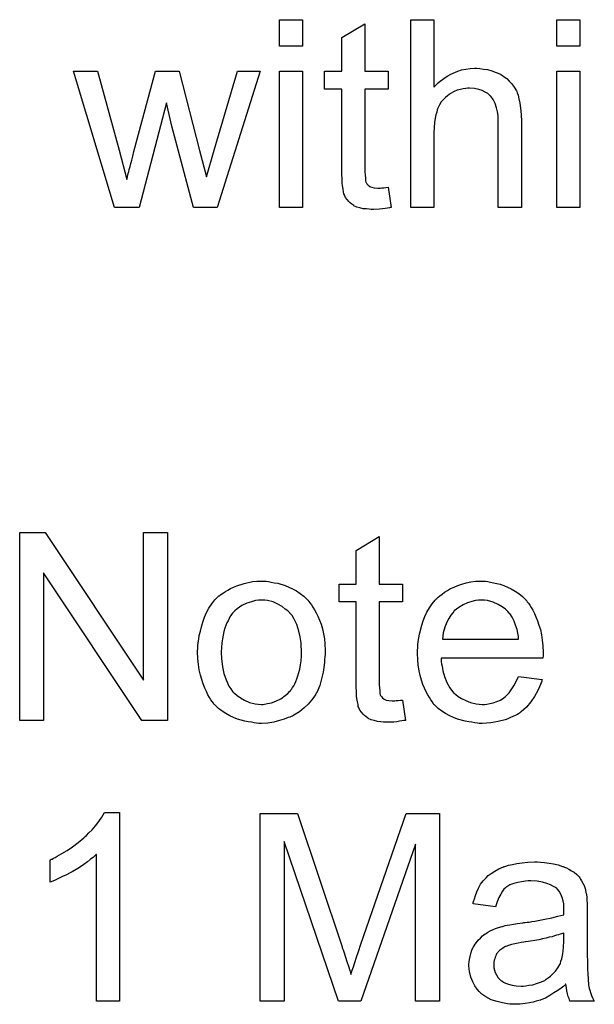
# Model space of a CAD drawing. Extents: x -1.5 to 9, y -3 to 5.
# Tile 282 of 368: x 6.165 to 6.41, y 0.614 to 1.034. Entities that reach past the tile are written whole.
import ezdxf

# ---------------------------------------------------------------- set-up
doc = ezdxf.new("R2010")
doc.units = 0
doc.layers.add('qfn16-30-34-a_mechanical_19', color=1, linetype='CONTINUOUS')

msp = doc.modelspace()

# ---------------------------------------------------------------- linework, layer by layer
at = {"layer": 'qfn16-30-34-a_mechanical_19', "color": 1}
for points in [[(6.285819, 1.022323), (6.275985, 1.022323), (6.275985, 1.033545), (6.285819, 1.033545), (6.285819, 1.022323)], [(6.341818, 1.004852), (6.341934, 1.004968), (6.342165, 1.005199), (6.342512, 1.005546), (6.343091, 1.006125), (6.343669, 1.006703), (6.344479, 1.007397), (6.345521, 1.008091), (6.346562, 1.008901), (6.347719, 1.009596), (6.348992, 1.01029), (6.352, 1.011562), (6.35362, 1.012141), (6.355355, 1.012488), (6.357206, 1.01272), (6.359057, 1.012835), (6.360099, 1.012835), (6.361372, 1.01272), (6.362876, 1.012488), (6.364611, 1.012257), (6.366462, 1.011794), (6.368314, 1.0111), (6.370165, 1.01029), (6.370396, 1.010174), (6.370975, 1.009827), (6.371784, 1.009249), (6.372826, 1.008439), (6.373867, 1.007397), (6.375024, 1.00624), (6.376065, 1.004852), (6.376991, 1.003232), (6.377107, 1.003001), (6.377338, 1.002422), (6.377685, 1.001381), (6.378032, 0.999877), (6.378379, 0.998026), (6.378726, 0.995827), (6.378958, 0.993166), (6.379074, 0.990158), (6.379074, 0.953481), (6.369239, 0.953481), (6.369239, 0.990274), (6.369239, 0.990389), (6.369239, 0.990621), (6.369239, 0.990968), (6.369239, 0.991431), (6.369123, 0.992703), (6.368892, 0.994323), (6.368429, 0.996059), (6.367851, 0.997794), (6.367041, 0.99953), (6.365999, 1.000918), (6.365884, 1.001034), (6.365421, 1.001497), (6.364727, 1.002075), (6.363685, 1.002654), (6.362413, 1.003348), (6.360909, 1.003811), (6.359057, 1.004273), (6.356975, 1.004389), (6.356281, 1.004389), (6.355471, 1.004273), (6.354314, 1.004158), (6.353157, 1.003811), (6.351768, 1.003463), (6.35038, 1.002885), (6.348876, 1.002075), (6.34876, 1.001959), (6.348297, 1.001612), (6.347603, 1.001149), (6.346793, 1.000455), (6.345868, 0.99953), (6.344942, 0.998488), (6.344132, 0.997216), (6.343438, 0.995827), (6.343322, 0.995596), (6.343207, 0.995133), (6.342975, 0.994207), (6.342628, 0.993051), (6.342281, 0.991546), (6.34205, 0.989695), (6.341934, 0.987613), (6.341818, 0.985183), (6.341818, 0.953481), (6.331984, 0.953481), (6.331984, 1.033545), (6.341818, 1.033545), (6.341818, 1.004852)], [(6.404065, 1.022323), (6.39423, 1.022323), (6.39423, 1.033545), (6.404065, 1.033545), (6.404065, 1.022323)], [(6.312315, 1.011562), (6.322265, 1.011562), (6.322265, 1.003926), (6.312315, 1.003926), (6.312315, 0.969795), (6.312315, 0.969563), (6.312315, 0.969101), (6.312315, 0.968406), (6.31243, 0.967596), (6.312546, 0.965745), (6.312662, 0.964935), (6.312778, 0.964357), (6.312893, 0.964125), (6.31324, 0.963663), (6.313703, 0.963084), (6.314513, 0.962506), (6.314744, 0.96239), (6.315323, 0.962159), (6.316364, 0.961927), (6.317868, 0.961812), (6.319025, 0.961812), (6.319604, 0.961927), (6.320414, 0.961927), (6.321339, 0.962043), (6.322265, 0.962159), (6.323538, 0.953481), (6.323306, 0.953481), (6.322843, 0.953365), (6.322033, 0.95325), (6.320992, 0.953134), (6.319835, 0.952903), (6.318562, 0.952787), (6.316017, 0.952671), (6.315092, 0.952671), (6.314166, 0.952787), (6.313009, 0.952903), (6.31162, 0.953018), (6.310232, 0.953365), (6.308959, 0.953712), (6.307687, 0.954291), (6.307571, 0.954407), (6.307224, 0.954638), (6.306761, 0.954985), (6.306067, 0.955564), (6.305488, 0.956142), (6.304794, 0.956952), (6.3041, 0.957762), (6.303637, 0.958803), (6.303637, 0.958919), (6.303406, 0.959382), (6.30329, 0.960192), (6.303059, 0.961349), (6.302827, 0.962853), (6.302712, 0.963778), (6.302712, 0.96482), (6.302596, 0.966092), (6.30248, 0.967365), (6.30248, 0.968754), (6.30248, 0.970373), (6.30248, 1.003926), (6.295191, 1.003926), (6.295191, 1.011562), (6.30248, 1.011562), (6.30248, 1.025909), (6.312315, 1.03181), (6.312315, 1.011562)], [(6.249374, 0.953481), (6.239308, 0.953481), (6.230052, 0.988191), (6.227738, 0.998141), (6.216052, 0.953481), (6.205639, 0.953481), (6.188053, 1.011562), (6.19835, 1.011562), (6.207606, 0.978009), (6.210846, 0.965514), (6.210846, 0.96563), (6.210962, 0.965861), (6.211077, 0.966439), (6.211193, 0.966787), (6.211309, 0.967365), (6.211424, 0.968059), (6.211656, 0.968869), (6.211887, 0.969795), (6.212234, 0.970952), (6.212581, 0.972224), (6.212928, 0.973729), (6.213391, 0.975464), (6.213854, 0.977431), (6.22311, 1.011562), (6.233176, 1.011562), (6.241853, 0.977778), (6.244746, 0.966671), (6.248101, 0.977894), (6.258051, 1.011562), (6.267654, 1.011562), (6.249374, 0.953481)], [(6.285819, 0.953481), (6.275985, 0.953481), (6.275985, 1.011562), (6.285819, 1.011562), (6.285819, 0.953481)], [(6.404065, 0.953481), (6.39423, 0.953481), (6.39423, 1.011562), (6.404065, 1.011562), (6.404065, 0.953481)], [(6.228201, 0.735062), (6.217209, 0.735062), (6.175326, 0.797888), (6.175326, 0.735062), (6.165144, 0.735062), (6.165144, 0.815127), (6.17602, 0.815127), (6.218019, 0.752186), (6.218019, 0.815127), (6.228201, 0.815127), (6.228201, 0.735062)], [(6.318447, 0.793144), (6.328397, 0.793144), (6.328397, 0.785508), (6.318447, 0.785508), (6.318447, 0.751376), (6.318447, 0.751145), (6.318447, 0.750682), (6.318447, 0.749988), (6.318562, 0.749178), (6.318678, 0.747327), (6.318794, 0.746517), (6.31891, 0.745938), (6.319025, 0.745707), (6.319372, 0.745244), (6.319835, 0.744666), (6.320645, 0.744087), (6.320877, 0.743971), (6.321455, 0.74374), (6.322496, 0.743509), (6.324, 0.743393), (6.325157, 0.743393), (6.325736, 0.743509), (6.326546, 0.743509), (6.327471, 0.743624), (6.328397, 0.74374), (6.32967, 0.735063), (6.329438, 0.735063), (6.328975, 0.734947), (6.328166, 0.734831), (6.327124, 0.734716), (6.325967, 0.734484), (6.324695, 0.734368), (6.322149, 0.734253), (6.321224, 0.734253), (6.320298, 0.734368), (6.319141, 0.734484), (6.317753, 0.7346), (6.316364, 0.734947), (6.315092, 0.735294), (6.313819, 0.735872), (6.313703, 0.735988), (6.313356, 0.73622), (6.312893, 0.736567), (6.312199, 0.737145), (6.31162, 0.737724), (6.310926, 0.738534), (6.310232, 0.739343), (6.309769, 0.740385), (6.309769, 0.7405), (6.309538, 0.740963), (6.309422, 0.741773), (6.309191, 0.74293), (6.308959, 0.744434), (6.308844, 0.74536), (6.308844, 0.746401), (6.308728, 0.747674), (6.308612, 0.748947), (6.308612, 0.750335), (6.308612, 0.751955), (6.308612, 0.785508), (6.301323, 0.785508), (6.301323, 0.793144), (6.308612, 0.793144), (6.308612, 0.807491), (6.318447, 0.813391), (6.318447, 0.793144)], [(6.2702, 0.794301), (6.271241, 0.794185), (6.272398, 0.793954), (6.273671, 0.793722), (6.275175, 0.793491), (6.278299, 0.79245), (6.279919, 0.791871), (6.281538, 0.791061), (6.283158, 0.790251), (6.284778, 0.789095), (6.286282, 0.787938), (6.287786, 0.786549), (6.287902, 0.786433), (6.288133, 0.786202), (6.28848, 0.785739), (6.288943, 0.785161), (6.289522, 0.784351), (6.290216, 0.783309), (6.29091, 0.782153), (6.291604, 0.78088), (6.292299, 0.779491), (6.292993, 0.777756), (6.293687, 0.77602), (6.294266, 0.774053), (6.294728, 0.771971), (6.295075, 0.769773), (6.295307, 0.767459), (6.295422, 0.764913), (6.295422, 0.764798), (6.295422, 0.76445), (6.295422, 0.763872), (6.295422, 0.763062), (6.295307, 0.762136), (6.295191, 0.760979), (6.295191, 0.759822), (6.29496, 0.75855), (6.294613, 0.755657), (6.293918, 0.752765), (6.293109, 0.749872), (6.291952, 0.747211), (6.291952, 0.747095), (6.291836, 0.74698), (6.291604, 0.746633), (6.291373, 0.74617), (6.290563, 0.745013), (6.289522, 0.743624), (6.288133, 0.742005), (6.286398, 0.740385), (6.284431, 0.738765), (6.282117, 0.737261), (6.282001, 0.737261), (6.281886, 0.737145), (6.281538, 0.736914), (6.28096, 0.736682), (6.280382, 0.736451), (6.279687, 0.73622), (6.277952, 0.735525), (6.275985, 0.734947), (6.273555, 0.734368), (6.27101, 0.733906), (6.268233, 0.73379), (6.267076, 0.73379), (6.26615, 0.733906), (6.265109, 0.734021), (6.263952, 0.734253), (6.262564, 0.734484), (6.261175, 0.734716), (6.258051, 0.735641), (6.256316, 0.736335), (6.254696, 0.737029), (6.253076, 0.737955), (6.251457, 0.738996), (6.249952, 0.740153), (6.248448, 0.741542), (6.248333, 0.741658), (6.248101, 0.741889), (6.247754, 0.742352), (6.247291, 0.743046), (6.246713, 0.743856), (6.246134, 0.744781), (6.24544, 0.745938), (6.244746, 0.747327), (6.244052, 0.748831), (6.243358, 0.750566), (6.242779, 0.752418), (6.2422, 0.754385), (6.241738, 0.756583), (6.241391, 0.758897), (6.241159, 0.761442), (6.241043, 0.764103), (6.241043, 0.764335), (6.241043, 0.764798), (6.241159, 0.765607), (6.241159, 0.766764), (6.241275, 0.768037), (6.241506, 0.769657), (6.241738, 0.771277), (6.2422, 0.773128), (6.242663, 0.774979), (6.243242, 0.776946), (6.243936, 0.779029), (6.244862, 0.780995), (6.245787, 0.782847), (6.24706, 0.784698), (6.248333, 0.786433), (6.249952, 0.787938), (6.250068, 0.788053), (6.2503, 0.788169), (6.250762, 0.788516), (6.251341, 0.788979), (6.252035, 0.789442), (6.252961, 0.79002), (6.253886, 0.790599), (6.255043, 0.791177), (6.256316, 0.791756), (6.257704, 0.792334), (6.260828, 0.793375), (6.264415, 0.794185), (6.266266, 0.794301), (6.268233, 0.794417), (6.26939, 0.794417), (6.2702, 0.794301)], [(6.363801, 0.794301), (6.364727, 0.794185), (6.365884, 0.793954), (6.367157, 0.793722), (6.368661, 0.793375), (6.370049, 0.793028), (6.371669, 0.79245), (6.373173, 0.791871), (6.374793, 0.791061), (6.376413, 0.790136), (6.378032, 0.789095), (6.379536, 0.787822), (6.380925, 0.786433), (6.381041, 0.786318), (6.381272, 0.786086), (6.381619, 0.785624), (6.382082, 0.784929), (6.38266, 0.784119), (6.383239, 0.783194), (6.383933, 0.782037), (6.384627, 0.780648), (6.385321, 0.779144), (6.386016, 0.777524), (6.386594, 0.775673), (6.387173, 0.773706), (6.387635, 0.771508), (6.387983, 0.769194), (6.388214, 0.766764), (6.38833, 0.764103), (6.38833, 0.763988), (6.38833, 0.763525), (6.38833, 0.762715), (6.388214, 0.761558), (6.344826, 0.761558), (6.344826, 0.761442), (6.344826, 0.761095), (6.344942, 0.760632), (6.344942, 0.759938), (6.345058, 0.759128), (6.345289, 0.758203), (6.345636, 0.75612), (6.346331, 0.753806), (6.347256, 0.751261), (6.348529, 0.748947), (6.350149, 0.746864), (6.350264, 0.746864), (6.35038, 0.746633), (6.351074, 0.746054), (6.352115, 0.745244), (6.353504, 0.744434), (6.355355, 0.743509), (6.357438, 0.742699), (6.359752, 0.74212), (6.361024, 0.742005), (6.362413, 0.741889), (6.363338, 0.741889), (6.36438, 0.742005), (6.365652, 0.742236), (6.367041, 0.742583), (6.368661, 0.743046), (6.370165, 0.74374), (6.371669, 0.744666), (6.371784, 0.744781), (6.372363, 0.745244), (6.373057, 0.745938), (6.373867, 0.746864), (6.374793, 0.748137), (6.375834, 0.749756), (6.376875, 0.751608), (6.377801, 0.753806), (6.387983, 0.752533), (6.387983, 0.752418), (6.387867, 0.752186), (6.387751, 0.751723), (6.38752, 0.751029), (6.387173, 0.750335), (6.386825, 0.749409), (6.3859, 0.747442), (6.384743, 0.745244), (6.383123, 0.74293), (6.381272, 0.740732), (6.378958, 0.738649), (6.378842, 0.738649), (6.378611, 0.738418), (6.378264, 0.738187), (6.377801, 0.737839), (6.377107, 0.737492), (6.376413, 0.737145), (6.375487, 0.736682), (6.374446, 0.73622), (6.373289, 0.735757), (6.372132, 0.735294), (6.369239, 0.7346), (6.365999, 0.734021), (6.362413, 0.73379), (6.36114, 0.73379), (6.36033, 0.733906), (6.359289, 0.734021), (6.358016, 0.734253), (6.356628, 0.734484), (6.355124, 0.734716), (6.351884, 0.735641), (6.350149, 0.736335), (6.348529, 0.737029), (6.346793, 0.737955), (6.345173, 0.738996), (6.343669, 0.740153), (6.342165, 0.741542), (6.34205, 0.741658), (6.341818, 0.741889), (6.341471, 0.742352), (6.341008, 0.743046), (6.34043, 0.743856), (6.339851, 0.744781), (6.339157, 0.745938), (6.338463, 0.747211), (6.337769, 0.748715), (6.337074, 0.750335), (6.336496, 0.752186), (6.335917, 0.754153), (6.335455, 0.756236), (6.335108, 0.75855), (6.334876, 0.760979), (6.334761, 0.763525), (6.334761, 0.76364), (6.334761, 0.764219), (6.334761, 0.764913), (6.334876, 0.765955), (6.334992, 0.767227), (6.335108, 0.768616), (6.335339, 0.770235), (6.335686, 0.771855), (6.336612, 0.775558), (6.33719, 0.777409), (6.337884, 0.779376), (6.33881, 0.781227), (6.339851, 0.782962), (6.341008, 0.784698), (6.342281, 0.786318), (6.342397, 0.786433), (6.342628, 0.786665), (6.343091, 0.787012), (6.343669, 0.78759), (6.344364, 0.788169), (6.345289, 0.788863), (6.346331, 0.789673), (6.347603, 0.790367), (6.348876, 0.791177), (6.35038, 0.791871), (6.352, 0.792566), (6.353735, 0.793144), (6.355587, 0.793722), (6.357553, 0.79407), (6.359636, 0.794301), (6.361834, 0.794417), (6.362991, 0.794417), (6.363801, 0.794301)], [(6.268233, 0.786318), (6.267539, 0.786318), (6.26696, 0.786202), (6.265688, 0.786086), (6.263952, 0.785624), (6.261985, 0.784929), (6.259903, 0.784004), (6.257936, 0.782615), (6.256894, 0.78169), (6.255969, 0.780764), (6.255969, 0.780648), (6.255737, 0.780533), (6.255506, 0.780186), (6.255159, 0.779723), (6.254812, 0.779144), (6.254465, 0.77845), (6.254002, 0.777524), (6.253539, 0.776599), (6.253076, 0.775442), (6.252614, 0.774285), (6.252266, 0.772896), (6.251919, 0.771392), (6.251572, 0.769773), (6.251341, 0.768037), (6.251225, 0.76607), (6.251109, 0.764103), (6.251109, 0.763988), (6.251109, 0.76364), (6.251109, 0.763062), (6.251225, 0.762252), (6.251225, 0.761327), (6.251341, 0.760285), (6.251688, 0.757856), (6.252266, 0.755079), (6.253192, 0.752302), (6.254349, 0.749641), (6.255159, 0.748484), (6.255969, 0.747327), (6.256084, 0.747327), (6.2562, 0.747095), (6.256894, 0.746517), (6.257936, 0.745591), (6.259324, 0.744666), (6.26106, 0.743624), (6.263142, 0.742699), (6.265572, 0.74212), (6.266845, 0.742005), (6.268233, 0.741889), (6.268927, 0.741889), (6.269506, 0.742005), (6.270778, 0.742236), (6.272514, 0.742583), (6.274365, 0.743277), (6.276448, 0.744203), (6.278415, 0.745591), (6.279456, 0.746517), (6.280382, 0.747442), (6.280497, 0.747558), (6.280613, 0.747674), (6.280844, 0.748021), (6.281191, 0.748484), (6.281538, 0.749062), (6.282001, 0.749756), (6.282464, 0.750682), (6.282927, 0.751608), (6.28339, 0.752765), (6.283737, 0.754037), (6.2842, 0.755426), (6.284547, 0.75693), (6.284894, 0.758665), (6.285125, 0.760401), (6.285357, 0.762368), (6.285357, 0.76445), (6.285357, 0.764566), (6.285357, 0.764913), (6.285357, 0.765492), (6.285241, 0.766186), (6.285241, 0.767111), (6.285125, 0.768153), (6.284778, 0.770582), (6.2842, 0.773128), (6.283274, 0.775905), (6.282001, 0.77845), (6.281307, 0.779723), (6.280382, 0.780764), (6.280382, 0.78088), (6.28015, 0.780995), (6.279456, 0.78169), (6.278415, 0.7825), (6.277026, 0.783541), (6.275291, 0.784582), (6.273208, 0.785508), (6.270894, 0.786086), (6.269621, 0.786202), (6.268233, 0.786318)], [(6.36195, 0.786318), (6.361256, 0.786318), (6.360793, 0.786202), (6.35952, 0.786086), (6.358016, 0.785739), (6.356165, 0.785161), (6.354198, 0.784351), (6.352347, 0.783194), (6.350496, 0.78169), (6.350264, 0.781458), (6.349801, 0.78088), (6.348992, 0.779838), (6.348182, 0.77845), (6.347256, 0.77683), (6.346446, 0.774748), (6.345752, 0.772318), (6.345405, 0.769657), (6.377917, 0.769657), (6.377917, 0.769773), (6.377917, 0.770004), (6.377801, 0.770351), (6.377801, 0.770814), (6.377569, 0.772202), (6.377222, 0.773706), (6.376644, 0.775558), (6.376065, 0.777293), (6.37514, 0.779029), (6.374099, 0.780533), (6.374099, 0.780648), (6.373867, 0.780764), (6.373289, 0.781458), (6.372247, 0.782384), (6.370859, 0.783425), (6.369123, 0.784466), (6.367041, 0.785392), (6.364611, 0.786086), (6.363338, 0.786202), (6.36195, 0.786318)], [(6.207722, 0.615382), (6.197887, 0.615382), (6.197887, 0.677976), (6.197772, 0.67786), (6.197193, 0.677398), (6.196499, 0.676703), (6.195342, 0.675894), (6.194069, 0.674852), (6.192449, 0.673695), (6.190598, 0.672423), (6.188516, 0.67115), (6.1884, 0.67115), (6.188284, 0.671034), (6.18759, 0.670571), (6.186433, 0.669993), (6.185045, 0.669299), (6.183425, 0.668489), (6.181689, 0.667679), (6.179954, 0.666869), (6.178218, 0.666175), (6.178218, 0.675662), (6.178334, 0.675662), (6.178565, 0.675894), (6.179028, 0.676009), (6.179607, 0.676356), (6.180301, 0.676703), (6.181111, 0.677166), (6.183078, 0.678323), (6.185392, 0.679596), (6.187706, 0.681216), (6.190136, 0.683067), (6.192565, 0.685034), (6.192681, 0.685149), (6.192797, 0.685265), (6.193144, 0.685612), (6.193606, 0.685959), (6.194648, 0.687116), (6.196036, 0.688505), (6.197425, 0.690125), (6.198929, 0.691976), (6.200201, 0.693827), (6.201358, 0.695794), (6.207722, 0.695794), (6.207722, 0.615382)], [(6.344132, 0.615383), (6.333951, 0.615383), (6.333951, 0.682373), (6.310579, 0.615383), (6.301092, 0.615383), (6.277952, 0.68353), (6.277952, 0.615383), (6.26777, 0.615383), (6.26777, 0.695447), (6.283621, 0.695447), (6.302596, 0.638638), (6.302596, 0.638523), (6.302712, 0.638291), (6.302827, 0.637944), (6.303059, 0.637365), (6.303521, 0.635977), (6.3041, 0.634242), (6.304678, 0.632275), (6.305373, 0.630308), (6.305951, 0.628457), (6.306414, 0.626837), (6.30653, 0.627068), (6.306645, 0.627647), (6.306993, 0.628688), (6.307455, 0.630076), (6.308034, 0.631928), (6.308844, 0.634126), (6.309654, 0.636671), (6.310695, 0.639679), (6.329901, 0.695447), (6.344132, 0.695447), (6.344132, 0.615383)], [(6.387173, 0.674621), (6.388908, 0.674505), (6.390875, 0.674274), (6.392842, 0.673927), (6.394809, 0.673464), (6.39666, 0.672885), (6.396891, 0.67277), (6.39747, 0.672538), (6.39828, 0.672191), (6.399321, 0.671728), (6.400478, 0.671034), (6.401635, 0.67034), (6.402676, 0.669414), (6.403602, 0.668489), (6.403718, 0.668373), (6.403949, 0.668026), (6.404296, 0.667447), (6.404759, 0.666753), (6.405337, 0.665712), (6.4058, 0.664671), (6.406263, 0.663398), (6.40661, 0.661894), (6.40661, 0.661778), (6.406726, 0.661431), (6.406842, 0.660737), (6.406957, 0.659811), (6.406957, 0.658539), (6.407073, 0.657034), (6.407189, 0.655068), (6.407189, 0.652869), (6.407189, 0.639679), (6.407189, 0.639564), (6.407189, 0.639101), (6.407189, 0.638407), (6.407189, 0.637481), (6.407189, 0.63644), (6.407189, 0.635167), (6.407304, 0.63239), (6.407304, 0.629498), (6.40742, 0.626605), (6.407536, 0.625333), (6.407536, 0.624176), (6.407651, 0.623134), (6.407767, 0.622324), (6.407767, 0.622209), (6.407883, 0.621746), (6.407999, 0.621052), (6.408346, 0.620126), (6.408577, 0.619085), (6.40904, 0.617928), (6.409618, 0.616655), (6.410197, 0.615383), (6.3999, 0.615383), (6.399784, 0.615498), (6.399668, 0.615961), (6.399437, 0.616539), (6.39909, 0.617465), (6.398743, 0.618506), (6.398511, 0.619779), (6.39828, 0.621168), (6.398048, 0.622672), (6.397933, 0.622672), (6.397817, 0.62244), (6.397123, 0.621862), (6.396082, 0.621052), (6.394693, 0.62001), (6.392958, 0.618969), (6.391222, 0.617812), (6.389371, 0.616771), (6.387404, 0.615961), (6.387173, 0.615845), (6.386478, 0.61573), (6.385437, 0.615383), (6.384164, 0.615035), (6.382545, 0.614688), (6.380693, 0.614457), (6.378611, 0.614226), (6.376528, 0.61411), (6.375603, 0.61411), (6.374908, 0.614226), (6.374099, 0.614226), (6.373173, 0.614341), (6.37109, 0.614688), (6.368776, 0.615267), (6.366231, 0.616077), (6.363917, 0.617234), (6.361834, 0.618738), (6.361603, 0.618969), (6.361024, 0.619548), (6.360215, 0.620589), (6.359289, 0.621977), (6.358363, 0.623713), (6.357553, 0.62568), (6.356975, 0.62811), (6.356859, 0.629266), (6.356743, 0.630655), (6.356743, 0.630886), (6.356743, 0.631349), (6.356859, 0.632159), (6.356975, 0.6332), (6.357206, 0.634473), (6.357553, 0.635746), (6.358016, 0.637134), (6.358595, 0.638407), (6.35871, 0.638523), (6.358942, 0.638985), (6.359405, 0.639679), (6.359983, 0.640489), (6.360677, 0.641415), (6.361603, 0.642341), (6.362529, 0.643266), (6.363685, 0.644076), (6.363801, 0.644192), (6.364264, 0.644423), (6.364842, 0.644886), (6.365768, 0.645349), (6.366809, 0.645812), (6.368082, 0.64639), (6.369355, 0.646853), (6.370859, 0.647316), (6.370975, 0.647316), (6.371437, 0.647431), (6.372132, 0.647663), (6.373057, 0.647779), (6.374214, 0.64801), (6.375718, 0.648241), (6.377454, 0.648588), (6.379536, 0.64882), (6.379652, 0.64882), (6.380115, 0.648936), (6.380693, 0.648936), (6.381503, 0.649051), (6.382429, 0.649167), (6.383586, 0.649398), (6.384859, 0.649514), (6.386247, 0.649745), (6.389024, 0.650324), (6.392032, 0.650902), (6.394693, 0.651597), (6.395966, 0.651944), (6.397123, 0.652291), (6.397123, 0.652407), (6.397123, 0.652638), (6.397239, 0.653332), (6.397239, 0.654142), (6.397239, 0.654605), (6.397239, 0.654836), (6.397239, 0.654952), (6.397239, 0.655068), (6.397239, 0.655762), (6.397123, 0.656919), (6.396891, 0.658192), (6.396544, 0.65958), (6.395966, 0.660968), (6.395272, 0.662241), (6.394346, 0.663282), (6.39423, 0.663398), (6.393652, 0.663861), (6.392726, 0.664324), (6.391569, 0.665018), (6.389949, 0.665596), (6.388098, 0.666175), (6.385784, 0.666522), (6.383123, 0.666638), (6.381966, 0.666638), (6.380809, 0.666522), (6.379189, 0.66629), (6.377569, 0.666059), (6.375834, 0.665596), (6.374214, 0.665018), (6.372826, 0.664208), (6.37271, 0.664092), (6.372247, 0.663745), (6.371669, 0.663167), (6.370975, 0.662241), (6.37028, 0.661084), (6.369471, 0.65958), (6.368776, 0.657729), (6.368082, 0.655646), (6.358479, 0.656919), (6.358479, 0.657034), (6.358595, 0.65715), (6.358595, 0.657497), (6.35871, 0.65796), (6.359057, 0.659001), (6.35952, 0.660505), (6.360099, 0.66201), (6.360793, 0.663629), (6.361719, 0.665249), (6.36276, 0.666753), (6.362876, 0.666869), (6.363338, 0.667332), (6.364033, 0.668026), (6.364958, 0.668952), (6.366231, 0.669877), (6.367735, 0.670803), (6.369471, 0.671844), (6.371437, 0.672654), (6.371553, 0.672654), (6.371669, 0.67277), (6.372016, 0.672885), (6.372479, 0.673001), (6.373636, 0.673348), (6.375256, 0.673695), (6.377107, 0.674042), (6.379421, 0.674389), (6.38185, 0.674621), (6.384627, 0.674737), (6.3859, 0.674737), (6.387173, 0.674621)], [(6.397239, 0.644539), (6.397123, 0.644539), (6.397007, 0.644423), (6.39666, 0.644308), (6.396197, 0.644192), (6.395619, 0.64396), (6.394925, 0.643729), (6.394115, 0.643498), (6.393189, 0.643266), (6.392148, 0.642919), (6.390875, 0.642688), (6.389602, 0.642341), (6.388098, 0.641994), (6.386478, 0.641646), (6.384859, 0.641299), (6.383007, 0.641068), (6.381041, 0.640721), (6.380809, 0.640721), (6.380115, 0.640605), (6.378958, 0.640374), (6.377685, 0.640142), (6.376297, 0.639911), (6.374908, 0.639564), (6.373636, 0.639217), (6.372479, 0.638754), (6.372363, 0.638754), (6.372016, 0.638523), (6.371553, 0.638291), (6.37109, 0.637944), (6.369702, 0.637018), (6.368545, 0.63563), (6.368545, 0.635514), (6.368314, 0.635283), (6.368198, 0.63482), (6.367966, 0.634242), (6.367735, 0.633547), (6.367504, 0.632853), (6.367388, 0.631928), (6.367272, 0.631002), (6.367272, 0.630886), (6.367272, 0.630308), (6.367388, 0.629614), (6.367619, 0.628688), (6.367966, 0.627647), (6.368545, 0.626605), (6.369239, 0.625448), (6.370165, 0.624407), (6.37028, 0.624291), (6.370743, 0.62406), (6.371437, 0.623597), (6.372363, 0.623134), (6.373636, 0.622672), (6.37514, 0.622209), (6.376875, 0.621977), (6.378958, 0.621862), (6.379883, 0.621862), (6.381041, 0.621977), (6.382313, 0.622209), (6.383933, 0.62244), (6.385553, 0.622903), (6.387288, 0.623481), (6.389024, 0.624291), (6.389255, 0.624407), (6.389718, 0.624754), (6.390528, 0.625333), (6.391453, 0.626143), (6.392495, 0.627068), (6.393652, 0.628225), (6.394577, 0.629614), (6.395503, 0.631118), (6.395619, 0.631233), (6.395734, 0.631696), (6.395966, 0.632506), (6.396313, 0.633547), (6.39666, 0.634936), (6.396891, 0.636556), (6.397007, 0.638523), (6.397123, 0.640837), (6.397239, 0.644539)]]:
    msp.add_lwpolyline(points, dxfattribs=at)

doc.saveas('drawing.dxf')
